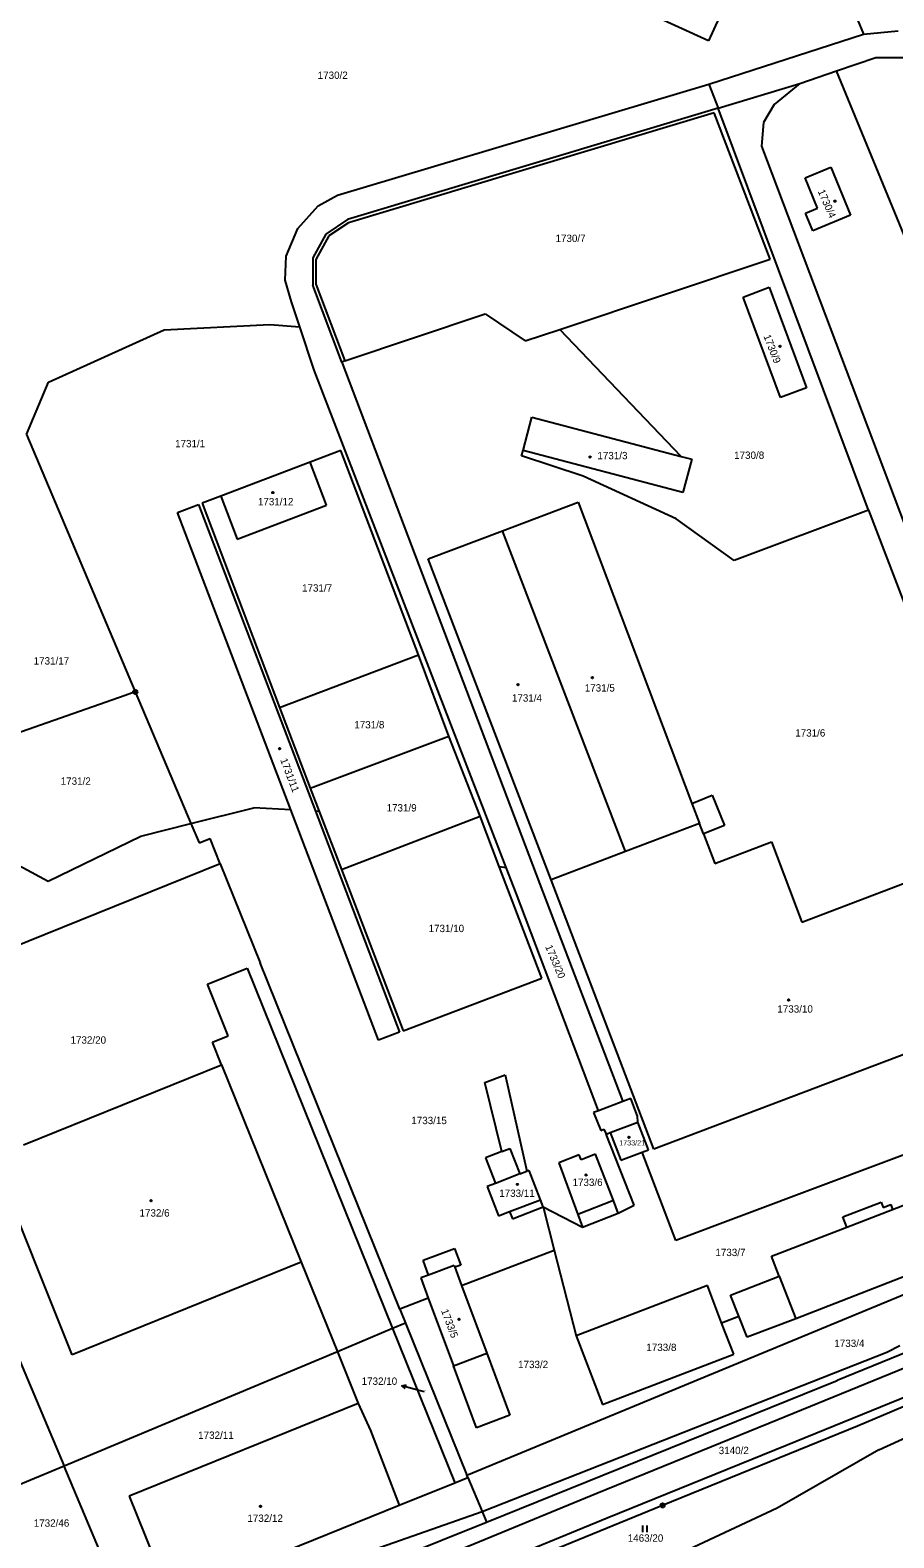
# Model space of a CAD drawing. Extents: x -736345 to -729997, y -1130177 to -1122501.
# Drawn here: x -732772.6 to -732572.9, y -1126012.9 to -1125664 of the extents above; entities that cross this region are included whole.
import ezdxf

# ---------------------------------------------------------------- set-up
doc = ezdxf.new("R2010")
doc.units = 0
for name, color, linetype in [('Vrstva 1', 7, 'Continuous'), ('Vrstva 16', 7, 'Continuous'), ('Vrstva 18', 7, 'Continuous'), ('Vrstva 19', 7, 'Continuous'), ('Vrstva 25', 7, 'Continuous'), ('Vrstva 4', 7, 'Continuous')]:
    doc.layers.add(name, color=color, linetype=linetype)

msp = doc.modelspace()

# ---------------------------------------------------------------- linework, layer by layer
at = {"layer": 'Vrstva 1'}
for points in [[(-732615.74, -1125666.49), (-732654.81, -1125648.66)], [(-732610.41, -1125654.8), (-732615.74, -1125666.49)], [(-732584.04, -1125654.89), (-732579.9, -1125664.98)], [(-732615.69, -1125676.52), (-732579.9, -1125664.98)], [(-732579.9, -1125664.98), (-732571.87, -1125664.18)], [(-732586.18, -1125673.49), (-732577.02, -1125670.34)], [(-732577.02, -1125670.34), (-732570.84, -1125670.34)], [(-732594.64, -1125676.4), (-732586.18, -1125673.49)], [(-732553.41, -1125753.07), (-732586.18, -1125673.49)], [(-732701.54, -1125702.21), (-732615.69, -1125676.52)], [(-732615.69, -1125676.52), (-732613.48, -1125682.09)], [(-732613.48, -1125682.09), (-732594.64, -1125676.4)], [(-732594.64, -1125676.4), (-732600.53, -1125681.27)], [(-732613.48, -1125682.09), (-732699.2, -1125707.84)], [(-732614.44, -1125683.2), (-732698.97, -1125708.61)], [(-732601.47, -1125717.01), (-732614.44, -1125683.2)], [(-732578.74, -1125775.12), (-732613.48, -1125682.09)], [(-732600.53, -1125681.27), (-732603.03, -1125685.42)], [(-732603.03, -1125685.42), (-732603.48, -1125690.9)], [(-732603.48, -1125690.9), (-732551.94, -1125827.43)], [(-732593.43, -1125698.24), (-732587.49, -1125695.77)], [(-732587.49, -1125695.77), (-732582.89, -1125706.85)], [(-732590.51, -1125705.24), (-732593.43, -1125698.24)], [(-732706.02, -1125704.72), (-732701.54, -1125702.21)], [(-732710.7, -1125709.95), (-732706.02, -1125704.72)], [(-732593.28, -1125706.38), (-732590.51, -1125705.24)], [(-732591.59, -1125710.46), (-732593.28, -1125706.38)], [(-732582.89, -1125706.85), (-732591.59, -1125710.46)], [(-732713.35, -1125716.34), (-732710.7, -1125709.95)], [(-732704.21, -1125711.25), (-732707.23, -1125716.7)], [(-732699.2, -1125707.84), (-732704.21, -1125711.25)], [(-732698.97, -1125708.61), (-732703.52, -1125711.63)], [(-732703.52, -1125711.63), (-732706.53, -1125717.08)], [(-732713.59, -1125721.92), (-732713.35, -1125716.34)], [(-732707.23, -1125716.7), (-732707.25, -1125723.08)], [(-732706.53, -1125717.08), (-732706.5, -1125722.8)], [(-732650.14, -1125733.28), (-732601.47, -1125717.01)], [(-732712.17, -1125726.93), (-732713.59, -1125721.92)], [(-732700.55, -1125740.87), (-732707.25, -1125723.08)], [(-732706.5, -1125722.8), (-732699.8, -1125740.59)], [(-732607.75, -1125725.8), (-732601.71, -1125723.55)], [(-732601.71, -1125723.55), (-732593.07, -1125746.77)], [(-732710.26, -1125732.68), (-732712.17, -1125726.93)], [(-732599.11, -1125749.02), (-732607.75, -1125725.8)], [(-732741.6, -1125733.36), (-732717.13, -1125732.12)], [(-732717.13, -1125732.12), (-732710.26, -1125732.68)], [(-732699.8, -1125740.59), (-732667.35, -1125729.72)], [(-732667.35, -1125729.72), (-732658.14, -1125735.95)], [(-732768.32, -1125745.47), (-732741.6, -1125733.36)], [(-732706.92, -1125742.71), (-732710.26, -1125732.68)], [(-732658.14, -1125735.95), (-732650.14, -1125733.28)], [(-732622.03, -1125762.69), (-732650.14, -1125733.28)], [(-732699.8, -1125740.59), (-732700.55, -1125740.87)], [(-732700.55, -1125740.87), (-732654.71, -1125861.61)], [(-732773.44, -1125757.6), (-732768.32, -1125745.47)], [(-732662.53, -1125857.76), (-732706.92, -1125742.71)], [(-732593.07, -1125746.77), (-732599.11, -1125749.02)], [(-732658.61, -1125761.31), (-732656.58, -1125753.59)], [(-732656.58, -1125753.59), (-732622.03, -1125762.69)], [(-732773.44, -1125757.6), (-732748.26, -1125817.17)], [(-732700.74, -1125761.29), (-732707.85, -1125764)], [(-732682.82, -1125808.6), (-732700.74, -1125761.29)], [(-732658.94, -1125762.56), (-732658.61, -1125761.31)], [(-732644.73, -1125767.23), (-732658.94, -1125762.56)], [(-732621.65, -1125771.05), (-732658.61, -1125761.31)], [(-732622.03, -1125762.69), (-732619.62, -1125763.33)], [(-732619.62, -1125763.33), (-732621.65, -1125771.05)], [(-732707.85, -1125764), (-732728.52, -1125771.86)], [(-732704.05, -1125773.96), (-732707.85, -1125764)], [(-732623.25, -1125777.09), (-732644.73, -1125767.23)], [(-732738.5, -1125775.66), (-732733.64, -1125773.81)], [(-732733.64, -1125773.81), (-732706.63, -1125844.78)], [(-732728.52, -1125771.86), (-732732.8, -1125773.49)], [(-732732.8, -1125773.49), (-732714.89, -1125820.75)], [(-732728.52, -1125771.86), (-732724.68, -1125781.79)], [(-732724.68, -1125781.79), (-732704.05, -1125773.96)], [(-732663.4, -1125779.91), (-732645.85, -1125773.28)], [(-732645.85, -1125773.28), (-732619.58, -1125842.95)], [(-732712.32, -1125844.46), (-732738.5, -1125775.66)], [(-732609.84, -1125786.74), (-732623.25, -1125777.09)], [(-732578.74, -1125775.12), (-732609.84, -1125786.74)], [(-732578.74, -1125775.12), (-732534.74, -1125889.95)], [(-732680.52, -1125786.38), (-732663.4, -1125779.91)], [(-732634.96, -1125854.09), (-732663.4, -1125779.91)], [(-732652.09, -1125860.61), (-732680.52, -1125786.38)], [(-732714.89, -1125820.75), (-732682.82, -1125808.6)], [(-732675.74, -1125827.37), (-732682.82, -1125808.6)], [(-732748.26, -1125817.17), (-732750.62, -1125818), (-732785.22, -1125830.11)], [(-732748.26, -1125817.17), (-732735.39, -1125847.61)], [(-732714.89, -1125820.75), (-732707.84, -1125839.46)], [(-732707.84, -1125839.46), (-732675.74, -1125827.37)], [(-732668.57, -1125845.88), (-732675.74, -1125827.37)], [(-732707.84, -1125839.46), (-732705.76, -1125844.83)], [(-732619.58, -1125842.95), (-732614.88, -1125841.09)], [(-732614.88, -1125841.09), (-732612.07, -1125848.1)], [(-732735.39, -1125847.61), (-732720.83, -1125843.98)], [(-732712.32, -1125844.46), (-732720.83, -1125843.98)], [(-732692.04, -1125897.74), (-732712.32, -1125844.46)], [(-732706.63, -1125844.78), (-732687.18, -1125895.89)], [(-732705.76, -1125844.83), (-732706.63, -1125844.78)], [(-732705.76, -1125844.83), (-732700.56, -1125858.27)], [(-732700.56, -1125858.27), (-732668.57, -1125845.88)], [(-732664.13, -1125857.53), (-732668.57, -1125845.88)], [(-732768.39, -1125860.99), (-732747.02, -1125850.51)], [(-732747.02, -1125850.51), (-732735.39, -1125847.61)], [(-732735.39, -1125847.61), (-732733.49, -1125852.11)], [(-732617.83, -1125847.58), (-732634.96, -1125854.09)], [(-732616.9, -1125850.02), (-732617.83, -1125847.58)], [(-732612.07, -1125848.1), (-732616.9, -1125850.02)], [(-732616.9, -1125850.02), (-732614.3, -1125856.86)], [(-732733.49, -1125852.11), (-732730.98, -1125851.11)], [(-732728.63, -1125856.96), (-732730.98, -1125851.11)], [(-732634.96, -1125854.09), (-732652.09, -1125860.61)], [(-732614.3, -1125856.86), (-732601.21, -1125851.88)], [(-732601.21, -1125851.88), (-732594.16, -1125870.41)], [(-732728.63, -1125856.96), (-732809.64, -1125889.63)], [(-732779.12, -1125855.16), (-732768.39, -1125860.99)], [(-732728.63, -1125856.96), (-732719.43, -1125879.88)], [(-732664.13, -1125857.53), (-732662.53, -1125857.76)], [(-732654.28, -1125883.37), (-732664.13, -1125857.53)], [(-732660.23, -1125863.71), (-732662.53, -1125857.76)], [(-732594.16, -1125870.41), (-732558.92, -1125857)], [(-732700.56, -1125858.27), (-732686.34, -1125895.57)], [(-732628.36, -1125922.95), (-732652.09, -1125860.61)], [(-732641.19, -1125914.07), (-732660.23, -1125863.71)], [(-732654.71, -1125861.61), (-732635.54, -1125911.96)], [(-732731.59, -1125884.78), (-732722.42, -1125881.08)], [(-732722.42, -1125881.08), (-732688.78, -1125964.48)], [(-732687.11, -1125960), (-732719.43, -1125879.88)], [(-732726.78, -1125896.71), (-732731.59, -1125884.78)], [(-732686.34, -1125895.57), (-732654.28, -1125883.37)], [(-732545.56, -1125891.55), (-732628.36, -1125922.95)], [(-732687.18, -1125895.89), (-732692.04, -1125897.74)], [(-732730.44, -1125898.19), (-732726.78, -1125896.71)], [(-732728.33, -1125903.43), (-732730.44, -1125898.19)], [(-732774.08, -1125921.93), (-732728.33, -1125903.43)], [(-732667.44, -1125907.53), (-732662.72, -1125905.8)], [(-732662.72, -1125905.8), (-732657.77, -1125928.08)], [(-732663.53, -1125923.5), (-732667.44, -1125907.53)], [(-732635.54, -1125911.96), (-732641.19, -1125914.07)], [(-732633.67, -1125911.26), (-732635.54, -1125911.96)], [(-732632.12, -1125915.31), (-732633.67, -1125911.26)], [(-732641.19, -1125914.07), (-732642.3, -1125914.49)], [(-732642.3, -1125914.49), (-732640.65, -1125918.61)], [(-732632.08, -1125916.68), (-732632.12, -1125915.31)], [(-732629.63, -1125923.12), (-732632.08, -1125916.68)], [(-732543.06, -1125913.9), (-732623.32, -1125944.07)], [(-732640.65, -1125918.61), (-732639.91, -1125918.3)], [(-732639.91, -1125918.3), (-732639.43, -1125919.49)], [(-732639.43, -1125919.49), (-732639.18, -1125919.39)], [(-732632.92, -1125935.94), (-732639.43, -1125919.49)], [(-732639.18, -1125919.39), (-732638.48, -1125919.13)], [(-732638.48, -1125919.13), (-732636.03, -1125925.47)], [(-732663.53, -1125923.5), (-732667.28, -1125924.95)], [(-732636.03, -1125925.47), (-732631.09, -1125923.66)], [(-732631.09, -1125923.66), (-732629.63, -1125923.12)], [(-732623.32, -1125944.07), (-732631.09, -1125923.66)], [(-732762.84, -1125970.51), (-732781.22, -1125924.81)], [(-732667.28, -1125924.95), (-732665, -1125930.87)], [(-732645.61, -1125924.26), (-732650.31, -1125926.11)], [(-732650.31, -1125926.11), (-732645.97, -1125938.06)], [(-732645.15, -1125925.41), (-732645.61, -1125924.26)], [(-732641.83, -1125924.09), (-732645.15, -1125925.41)], [(-732637.74, -1125934.81), (-732641.83, -1125924.09)], [(-732665, -1125930.87), (-732666.88, -1125931.59)], [(-732657.21, -1125927.86), (-732657.77, -1125928.08)], [(-732654.58, -1125934.67), (-732657.21, -1125927.86)], [(-732666.88, -1125931.59), (-732664.26, -1125938.4)], [(-732573.17, -1125936.89), (-732566.43, -1125934.28)], [(-732671.64, -1125998.4), (-732521.04, -1125936.09)], [(-732664.26, -1125938.4), (-732661.72, -1125937.42)], [(-732661.72, -1125937.42), (-732661.09, -1125939.07)], [(-732661.09, -1125939.07), (-732653.95, -1125936.32)], [(-732653.95, -1125936.32), (-732654.58, -1125934.67)], [(-732653.95, -1125936.32), (-732651.4, -1125946.3)], [(-732653.95, -1125936.32), (-732644.91, -1125941.03)], [(-732644.91, -1125941.03), (-732636.64, -1125937.78)], [(-732636.64, -1125937.78), (-732637.74, -1125934.81)], [(-732636.64, -1125937.78), (-732632.92, -1125935.94)], [(-732584.66, -1125938.61), (-732575.82, -1125935.19)], [(-732575.82, -1125935.19), (-732575.33, -1125936.44)], [(-732575.33, -1125936.44), (-732573.6, -1125935.77)], [(-732573.6, -1125935.77), (-732573.17, -1125936.89)], [(-732645.97, -1125938.06), (-732644.91, -1125941.03)], [(-732601.2, -1125947.75), (-732583.75, -1125940.99)], [(-732535.07, -1125938.6), (-732595.59, -1125962.23)], [(-732583.75, -1125940.99), (-732584.66, -1125938.61)], [(-732681.74, -1125948.66), (-732674.44, -1125945.96)], [(-732674.44, -1125945.96), (-732673.02, -1125949.79)], [(-732672.83, -1125954.5), (-732651.4, -1125946.3)], [(-732651.4, -1125946.3), (-732646.33, -1125966.18)], [(-732599.41, -1125952.37), (-732601.2, -1125947.75)], [(-732709.91, -1125949.09), (-732762.84, -1125970.51)], [(-732709.91, -1125949.09), (-732701.55, -1125969.83)], [(-732680.47, -1125952.08), (-732681.74, -1125948.66)], [(-732673.02, -1125949.79), (-732674.38, -1125950.29)], [(-732674.38, -1125950.29), (-732672.83, -1125954.5)], [(-732680.47, -1125952.08), (-732682.26, -1125952.75)], [(-732682.26, -1125952.75), (-732680.53, -1125957.41)], [(-732672.83, -1125954.5), (-732666.99, -1125970.2)], [(-732615.99, -1125954.52), (-732646.33, -1125966.18)], [(-732612.72, -1125963.17), (-732615.99, -1125954.52)], [(-732610.62, -1125956.71), (-732599.41, -1125952.37)], [(-732533.62, -1125955.14), (-732586.02, -1125976.46)], [(-732680.53, -1125957.41), (-732687.11, -1125960)], [(-732680.53, -1125957.41), (-732674.71, -1125973.07)], [(-732608.71, -1125961.61), (-732610.62, -1125956.71)], [(-732687.11, -1125960), (-732685.81, -1125963.23)], [(-732612.72, -1125963.17), (-732608.71, -1125961.61)], [(-732606.81, -1125966.48), (-732608.71, -1125961.61)], [(-732595.59, -1125962.23), (-732606.81, -1125966.48)], [(-732688.78, -1125964.48), (-732701.55, -1125969.83)], [(-732685.81, -1125963.23), (-732688.78, -1125964.48)], [(-732688.78, -1125964.48), (-732674.39, -1126000.14)], [(-732685.81, -1125963.23), (-732671.64, -1125998.4)], [(-732609.89, -1125970.39), (-732612.72, -1125963.17)], [(-732646.33, -1125966.18), (-732640.23, -1125982.05)], [(-732576.39, -1125992.53), (-732518.25, -1125965.95)], [(-732574.5, -1125969.95), (-732571.5, -1125968.38)], [(-732775.03, -1125971.77), (-732764.72, -1125996.28)], [(-732701.55, -1125969.83), (-732764.72, -1125996.28)], [(-732701.55, -1125969.83), (-732696.71, -1125981.82)], [(-732668.08, -1126006.8), (-732574.5, -1125969.95)], [(-732666.99, -1125970.2), (-732661.68, -1125984.47)], [(-732640.23, -1125982.05), (-732609.89, -1125970.39)], [(-732546.17, -1125972.16), (-732581.33, -1125987.09)], [(-732669.4, -1125987.4), (-732674.71, -1125973.07)], [(-732667.03, -1126009.29), (-732586.02, -1125976.46)], [(-732696.71, -1125981.82), (-732749.65, -1126003.25)], [(-732661.68, -1125984.47), (-732669.4, -1125987.4)], [(-732581.33, -1125987.09), (-732626.34, -1126005.4)], [(-732576.39, -1125992.53), (-732599.88, -1126006.01)], [(-732764.72, -1125996.28), (-732777.13, -1126001.47)], [(-732750.19, -1126030.78), (-732764.72, -1125996.28)], [(-732687.23, -1126005.32), (-732674.39, -1126000.14)], [(-732674.39, -1126000.14), (-732671.41, -1125998.93)], [(-732671.41, -1125998.93), (-732671.64, -1125998.4)], [(-732671.41, -1125998.93), (-732668.08, -1126006.8)], [(-732749.65, -1126003.25), (-732740.21, -1126026.75)], [(-732748.41, -1126034.99), (-732668.08, -1126006.8)], [(-732740.21, -1126026.75), (-732687.23, -1126005.32)], [(-732668.08, -1126006.8), (-732667.03, -1126009.29)], [(-732626.34, -1126005.4), (-732666.83, -1126022)], [(-732599.88, -1126006.01), (-732620.46, -1126015.63)], [(-732688.2, -1126017.73), (-732667.03, -1126009.29)]]:
    msp.add_lwpolyline(points, dxfattribs=at)
at = {"layer": 'Vrstva 16'}
msp.add_lwpolyline([(-732681.41, -1125979.09), (-732683.78, -1125978.46)], dxfattribs=at)
at = {"layer": 'Vrstva 25'}
for points in [[(-732685.841, -1125978.429), (-732686.679, -1125977.689), (-732685.584, -1125977.463)], [(-732683.78, -1125978.46), (-732686.679, -1125977.689)], [(-732630.927, -1126011.555), (-732630.927, -1126010.055)], [(-732629.893, -1126011.555), (-732629.893, -1126010.055)]]:
    msp.add_lwpolyline(points, dxfattribs=at)
for centre, radius in [((-732586.52, -1125703.62), 0.175), ((-732599.21, -1125737.21), 0.175), ((-732643.11, -1125762.82), 0.175), ((-732716.46, -1125771.04), 0.175), ((-732659.78, -1125815.49), 0.175), ((-732642.58, -1125813.88), 0.175), ((-732748.26, -1125817.17), 0.5), ((-732748.26, -1125817.17), 0.032), ((-732714.91, -1125830.28), 0.175), ((-732597.23, -1125888.43), 0.175), ((-732634.13, -1125920.24), 0.175), ((-732659.91, -1125931.12), 0.175), ((-732644.04, -1125928.93), 0.175), ((-732744.61, -1125934.86), 0.175), ((-732673.4, -1125962.32), 0.175), ((-732719.32, -1126005.62), 0.175), ((-732626.34, -1126005.4), 0.5), ((-732626.34, -1126005.4), 0.032)]:
    msp.add_circle(centre, radius, dxfattribs=at)
at = {"layer": 'Vrstva 4'}
for points in [[(-732619.58, -1125842.95), (-732617.83, -1125847.58)], [(-732728.33, -1125903.43), (-732709.91, -1125949.09)], [(-732638.48, -1125919.13), (-732632.08, -1125916.68)], [(-732663.53, -1125923.5), (-732661.65, -1125922.78)], [(-732661.65, -1125922.78), (-732659.37, -1125928.7)], [(-732659.37, -1125928.7), (-732665, -1125930.87)], [(-732659.37, -1125928.7), (-732657.77, -1125928.08)], [(-732661.72, -1125937.42), (-732654.58, -1125934.67)], [(-732637.74, -1125934.81), (-732645.97, -1125938.06)], [(-732583.75, -1125940.99), (-732573.17, -1125936.89)], [(-732674.53, -1125949.88), (-732680.47, -1125952.08)], [(-732674.53, -1125949.88), (-732674.38, -1125950.29)], [(-732599.41, -1125952.37), (-732595.59, -1125962.23)], [(-732558.94, -1125968.89), (-732599.7, -1125985.58)], [(-732674.71, -1125973.07), (-732666.99, -1125970.2)], [(-732597.52, -1125991.41), (-732556.46, -1125974.65)], [(-732696.71, -1125981.82), (-732693.87, -1125988.02)], [(-732599.7, -1125985.58), (-732641.57, -1126002.63)], [(-732693.87, -1125988.02), (-732687.23, -1126005.32)], [(-732639.14, -1126008.25), (-732597.52, -1125991.41)], [(-732641.57, -1126002.63), (-732739.94, -1126043.2)], [(-732693.87, -1126030.76), (-732639.14, -1126008.25)]]:
    msp.add_lwpolyline(points, dxfattribs=at)

# ---------------------------------------------------------------- texts
at = {"layer": 'Vrstva 16'}
msp.add_text('1732/10', height=1.7, dxfattribs=at).set_placement((-732695.937, -1125977.49))
at = {"layer": 'Vrstva 18'}
for s, height, p in [('1730/2', 1.7, (-732706.09, -1125675.33)), ('1730/7', 1.7, (-732651.11, -1125713.06)), ('1731/1', 1.7, (-732739.06, -1125760.56)), ('1730/8', 1.7, (-732609.82, -1125763.25)), ('1731/7', 1.7, (-732709.71, -1125793.96)), ('1731/17', 1.7, (-732771.768, -1125810.83)), ('1731/8', 1.7, (-732697.63, -1125825.6)), ('1731/6', 1.7, (-732595.69, -1125827.5)), ('1731/2', 1.7, (-732765.51, -1125838.65)), ('1731/9', 1.7, (-732690.17, -1125844.83)), ('1731/10', 1.7, (-732680.46, -1125872.74)), ('1732/20', 1.7, (-732763.24, -1125898.55)), ('1733/15', 1.7, (-732684.45, -1125917.17)), ('1733/7', 1.7, (-732614.15, -1125947.7)), ('1733/8', 1.7, (-732630.11, -1125969.67)), ('1733/4', 1.7, (-732586.65, -1125968.73)), ('1733/2', 1.7, (-732659.77, -1125973.62)), ('1732/10', 0.1, (-732681.21, -1125978.89)), ('1732/11', 1.7, (-732733.73, -1125989.99)), ('3140/2', 1.7, (-732613.38, -1125993.52)), ('1732/46', 1.7, (-732771.738, -1126010.32)), ('1463/20', 1.7, (-732634.41, -1126013.79))]:
    msp.add_text(s, height=height, dxfattribs=at).set_placement(p)
msp.add_text('1733/20', height=1.7, rotation=293.10233, dxfattribs=at).set_placement((-732653.538, -1125876.105))
at = {"layer": 'Vrstva 19'}
for s, rotation, p in [('1730/4', 293.40233, (-732590.518, -1125701.344)), ('1730/9', 291.40232, (-732603.061, -1125734.853)), ('1731/11', 290.80231, (-732714.783, -1125832.885)), ('1733/5', 290.70231, (-732677.603, -1125960.326))]:
    msp.add_text(s, height=1.7, rotation=rotation, dxfattribs=at).set_placement(p)
for s, height, p in [('1731/3', 1.7, (-732641.43, -1125763.33)), ('1731/12', 1.7, (-732719.92, -1125773.99)), ('1731/5', 1.7, (-732644.35, -1125817.08)), ('1731/4', 1.7, (-732661.19, -1125819.41)), ('1733/10', 1.7, (-732599.83, -1125891.37)), ('1733/21', 1.2, (-732636.39, -1125922.1)), ('1733/6', 1.7, (-732647.18, -1125931.48)), ('1733/11', 1.7, (-732664.13, -1125934.01)), ('1732/6', 1.7, (-732747.29, -1125938.56)), ('1732/12', 1.7, (-732722.35, -1126009.2))]:
    msp.add_text(s, height=height, dxfattribs=at).set_placement(p)

doc.saveas('drawing.dxf')
